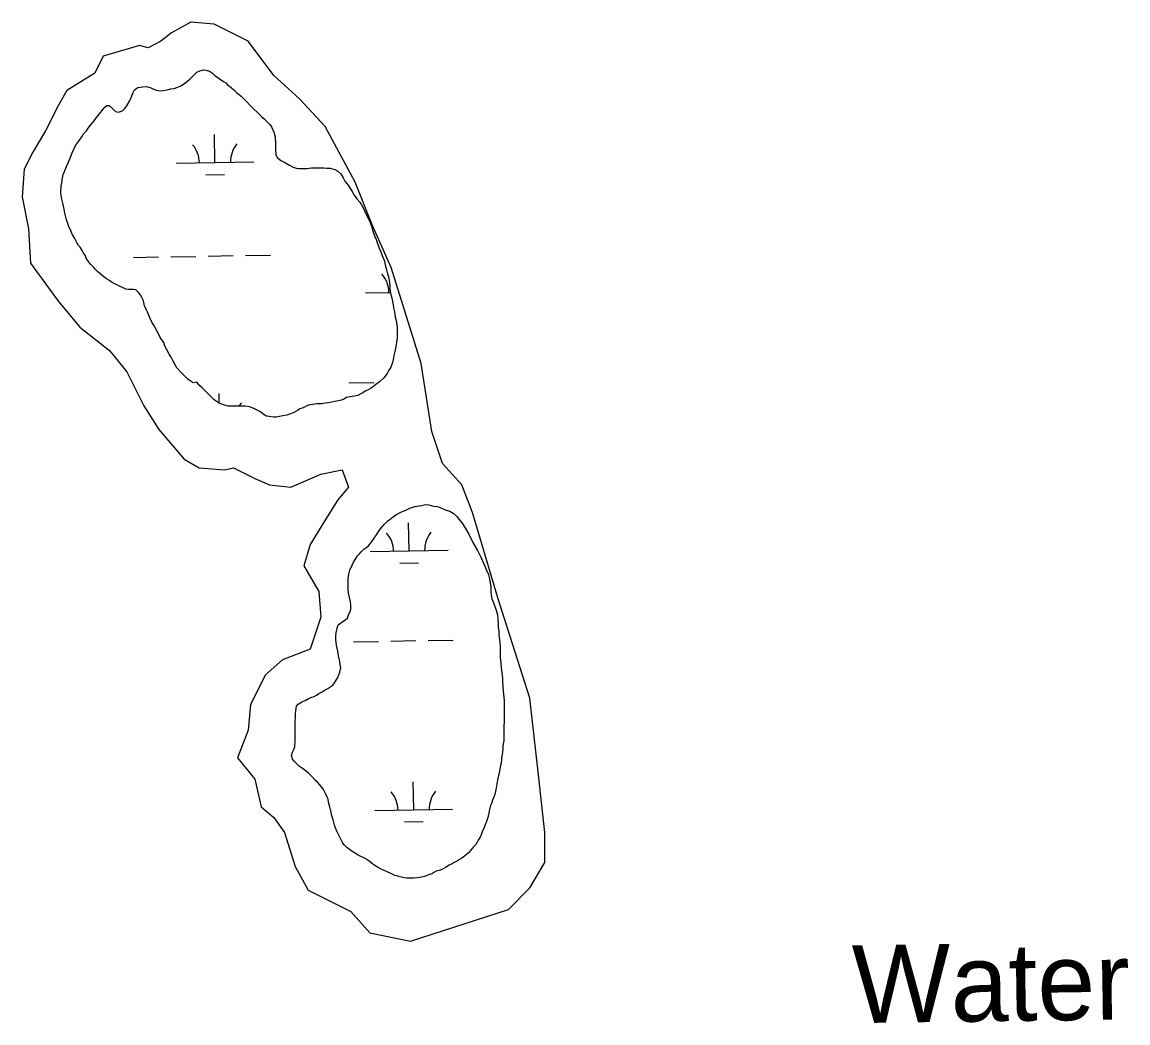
# Model space of a CAD drawing. Extents: x 3903937 to 3942190, y 260677 to 286651.
# Drawn here: x 3937728 to 3939148, y 273136 to 274422 of the extents above; entities that cross this region are included whole.
import ezdxf

# ---------------------------------------------------------------- set-up
doc = ezdxf.new("R2010")
doc.units = 0
for name, color, linetype in [('V-RIVR-EDGE', 7, 'Continuous'), ('V-RIVR-IDEN', 7, 'Continuous'), ('V-WETL-SWMP', 7, 'Continuous')]:
    doc.layers.add(name, color=color, linetype=linetype)

msp = doc.modelspace()

# ---------------------------------------------------------------- linework, layer by layer
at = {"layer": 'V-RIVR-EDGE'}
msp.add_lwpolyline([(3937878.9, 274392.3), (3937832.3, 274378.6), (3937821.4, 274356.7), (3937785.7, 274334.7), (3937774.8, 274315.5), (3937758.3, 274282.7), (3937741.9, 274255.2), (3937730.9, 274233.3), (3937728.2, 274197.7), (3937736.4, 274156.6), (3937739.1, 274112.7), (3937774.8, 274063.4), (3937802.2, 274030.5), (3937840.6, 274000.3), (3937862.5, 273972.9), (3937884.4, 273929.1), (3937903.6, 273898.9), (3937936.5, 273860.6), (3937955.7, 273849.6), (3937988.6, 273846.9), (3937999.5, 273849.6), (3938026.9, 273835.9), (3938046.1, 273827.7), (3938073.5, 273824.9), (3938111.9, 273841.4), (3938139.3, 273846.9), (3938147.5, 273824.9), (3938133.8, 273808.5), (3938120.1, 273786.6), (3938098.2, 273750.9), (3938090, 273723.5), (3938109.2, 273690.6), (3938111.9, 273657.7), (3938098.2, 273616.6), (3938062.6, 273602.9), (3938040.6, 273583.7), (3938021.5, 273545.4), (3938018.7, 273512.5), (3938005, 273476.8), (3938026.9, 273449.4), (3938035.2, 273413.8), (3938051.6, 273400.1), (3938065.3, 273380.9), (3938079, 273337.1), (3938095.5, 273306.9), (3938150.3, 273279.5), (3938174.9, 273252.1), (3938227, 273241.1), (3938353.1, 273282.2), (3938380.5, 273309.7), (3938399.7, 273342.5), (3938399.7, 273380.9), (3938391.5, 273454.9), (3938380.5, 273553.6), (3938339.4, 273682.4), (3938306.5, 273792), (3938292.8, 273827.7), (3938268.1, 273855.1), (3938254.4, 273896.2), (3938240.7, 273983.9), (3938224.3, 274036), (3938202.3, 274107.2), (3938177.7, 274162.1), (3938155.8, 274216.9), (3938117.4, 274288.1), (3938084.5, 274323.8), (3938051.6, 274353.9), (3938018.7, 274397.8), (3937974.9, 274419.7), (3937944.7, 274422.4), (3937920, 274408.7), (3937906.3, 274397.8), (3937889.9, 274389.5), (3937878.7, 274392.3)], dxfattribs=at)
at = {"layer": 'V-WETL-SWMP'}
for p, q in [((3937975.9, 274241.9), (3937975.3, 274277.9)), ((3937925.9, 274241.1), (3938025.9, 274242.8)), ((3937964.2, 274226.3), (3937988.2, 274226.7)), ((3938015.2, 274122.5), (3938047.2, 274123.1)), ((3937871.2, 274120), (3937903.2, 274120.6)), ((3937919.2, 274120.8), (3937951.2, 274121.4)), ((3937967.2, 274121.7), (3937999.2, 274122.3)), ((3938169.4, 274074.5), (3938201.2, 274075.1)), ((3938148, 273958.7), (3938180, 273959.2)), ((3937981.4, 273932.6), (3937981.1, 273945.3)), ((3938225.2, 273742.8), (3938224.6, 273778.8)), ((3938175.2, 273741.9), (3938275.2, 273743.6)), ((3938213.5, 273727.1), (3938237.5, 273727.5)), ((3938153.8, 273626), (3938185.8, 273626.6)), ((3938201.8, 273626.9), (3938233.8, 273627.5)), ((3938249.8, 273627.7), (3938281.8, 273628.3)), ((3938231.1, 273410.1), (3938230.4, 273446.1)), ((3938181.1, 273409.3), (3938281.1, 273411)), ((3938219.3, 273394.5), (3938243.3, 273394.9))]:
    msp.add_line(p, q, dxfattribs=at)
for points in [[(3937791.2, 274153.3), (3937788, 274159.7), (3937786.8, 274163.6), (3937785.2, 274168.4), (3937782.9, 274176.7), (3937782.1, 274181.9), (3937780.5, 274189.8), (3937779.3, 274195), (3937778.1, 274202.5), (3937778.5, 274212.1), (3937779.3, 274216), (3937780.1, 274222.4), (3937780.9, 274226.7), (3937782.5, 274230.3), (3937785.3, 274237), (3937787.3, 274241.4), (3937790.5, 274248.9), (3937792.4, 274254.5), (3937794.4, 274259.3), (3937796.8, 274264), (3937802, 274270.8), (3937804.8, 274275.1), (3937807.1, 274278.7), (3937810.7, 274282.7), (3937813.1, 274286.2), (3937815.9, 274289.8), (3937820.7, 274295.7), (3937823.8, 274299.7), (3937827.4, 274304.5), (3937832.2, 274310.4), (3937834.6, 274313.2), (3937836.9, 274315.2), (3937840.1, 274315.2), (3937844.1, 274311.6), (3937848, 274307.6), (3937852.4, 274306.8), (3937857.6, 274308.8), (3937860.7, 274312), (3937863.1, 274315.5), (3937865.9, 274320.7), (3937867.9, 274324.3), (3937869.1, 274327.8), (3937870.7, 274331.8), (3937872.7, 274335.4), (3937876.6, 274338.2), (3937882.6, 274339.3), (3937887.8, 274339.7), (3937892.5, 274338.5), (3937895.3, 274337.3), (3937900.4, 274335), (3937905.6, 274334.2), (3937909.6, 274334.5), (3937914.3, 274335.3), (3937919.1, 274336.5), (3937923.5, 274337.3), (3937927, 274338.5), (3937931, 274340.1), (3937935.4, 274342.5), (3937941.3, 274347.2), (3937943.7, 274349.2), (3937948.5, 274353.6), (3937952.8, 274357.9), (3937956.4, 274359.9), (3937961.2, 274361.1), (3937964.4, 274360.7), (3937968.7, 274359.5), (3937972.7, 274356.7), (3937975.9, 274353.9), (3937981.4, 274350), (3937987, 274346), (3937989.7, 274344.4), (3937992.1, 274342), (3937996.5, 274338.4), (3938000, 274335.3), (3938004, 274331.7), (3938009.6, 274327.3), (3938012.7, 274324.1), (3938016.3, 274320.2), (3938021.9, 274314.6), (3938025.8, 274310.6), (3938030.2, 274306.7), (3938035.7, 274301.1), (3938038.9, 274298.3), (3938042.1, 274295.1), (3938046.4, 274290.8), (3938048.4, 274288), (3938051.6, 274280.9), (3938052.8, 274276.9), (3938053.6, 274268.6), (3938053.6, 274263), (3938053.5, 274258.6), (3938053.9, 274252.3), (3938055.9, 274248.3), (3938060.3, 274244.7), (3938063.1, 274243.5), (3938066.6, 274241.6), (3938071.4, 274238.4), (3938076.5, 274236), (3938080.1, 274234.8), (3938083.3, 274234.4), (3938087.3, 274234.4)], [(3938087.3, 274234.4), (3938090.4, 274234.4), (3938094, 274234.4), (3938100, 274235.2), (3938103.1, 274235.2), (3938106.7, 274235.2), (3938112.3, 274235.2), (3938115.8, 274235.2), (3938119.4, 274234.8), (3938123.8, 274234.8), (3938129.7, 274233.2), (3938133.7, 274230.8), (3938137.6, 274227.6), (3938140.4, 274222.4), (3938142.8, 274218.1), (3938144.8, 274215.3), (3938146.8, 274212.9), (3938149.5, 274208.5), (3938151.9, 274204.6), (3938154.3, 274200.6), (3938158.6, 274195), (3938161.8, 274191.1), (3938164.2, 274187.5), (3938167.4, 274181.2), (3938169.3, 274176.8), (3938171.7, 274172), (3938175.3, 274164.9), (3938176.9, 274160.1), (3938178.1, 274155.4), (3938180.8, 274147.8), (3938182.8, 274143), (3938184.4, 274139.1), (3938186.8, 274131.9), (3938188.7, 274128), (3938190.7, 274122.4), (3938193.5, 274115.3), (3938194.3, 274110.5), (3938195.9, 274105.7), (3938197.4, 274099), (3938198.6, 274095), (3938199.8, 274090.3), (3938200.6, 274083.9), (3938200.6, 274079.9), (3938201.4, 274073.6), (3938202.6, 274069.2), (3938203.4, 274065.3), (3938204.6, 274058.9), (3938205.3, 274055.3), (3938206.1, 274051.8), (3938206.9, 274047), (3938207.3, 274043.4), (3938208.1, 274040.3), (3938208.9, 274036.3), (3938209.7, 274030.7), (3938210.1, 274026.8), (3938210.1, 274023.6), (3938210.1, 274020.4), (3938209.7, 274016.8), (3938209.3, 274013.7), (3938208.1, 274005.3), (3938207.3, 274001), (3938206.1, 273995.8), (3938204.9, 273988.7), (3938203.7, 273985.1), (3938201.7, 273978.8), (3938199.3, 273975.2), (3938197.3, 273971.6), (3938194.6, 273967.6), (3938192.2, 273964.9), (3938187.4, 273960.1), (3938182.6, 273956.5), (3938178.3, 273953.4), (3938175.5, 273951.4), (3938172.7, 273949.8), (3938168.7, 273948.2), (3938166, 273946.2), (3938163.2, 273944.7), (3938159.2, 273942.7), (3938144.9, 273939.9), (3938141.4, 273937.9), (3938138.6, 273936.7), (3938134.2, 273935.6), (3938127.9, 273934.4), (3938123.9, 273933.6), (3938117.9, 273932.8), (3938112.8, 273932), (3938106.8, 273932), (3938101.7, 273930.8), (3938097.7, 273930.4), (3938093.7, 273929.2), (3938089, 273926.5), (3938085, 273925.3), (3938081.8, 273923.3), (3938079, 273921.7), (3938076.3, 273920.1), (3938071.5, 273918.6), (3938068.3, 273917.4), (3938065.1, 273917), (3938058.8, 273915.4), (3938054.4, 273914.6), (3938050.9, 273914.6)], [(3938050.9, 273914.6), (3938045.3, 273915.4), (3938042.1, 273916.2), (3938037.8, 273918.6), (3938034.2, 273921.4), (3938031, 273923.4), (3938025.1, 273926.1), (3938020.3, 273928.1), (3938014.8, 273928.9), (3938010.8, 273928.9), (3938003.7, 273928.9), (3938000.1, 273928.9), (3937992.9, 273928.9), (3937987, 273930.5), (3937981.4, 273932.5), (3937977.9, 273934.9), (3937974.7, 273936.9), (3937970.7, 273941.3), (3937967.6, 273944.4), (3937964, 273947.6), (3937959.2, 273952.8), (3937955.7, 273956), (3937952.5, 273959.5), (3937947.7, 273958.7), (3937944.2, 273961.5), (3937941, 273963.5), (3937937.4, 273967.1), (3937935, 273969.5), (3937932.3, 273972.2), (3937927.1, 273978.2), (3937924.7, 273981.8), (3937921.6, 273987.7), (3937919.6, 273991.7), (3937917.2, 273995.7), (3937913.6, 274002), (3937911.7, 274006), (3937910.1, 274010.8), (3937905.7, 274017.1), (3937903.3, 274021.9), (3937901, 274026.6), (3937897.4, 274033), (3937895, 274037), (3937892.6, 274041.7), (3937889.5, 274048.9), (3937887.5, 274053.2), (3937885.5, 274058), (3937883.9, 274064.3), (3937882, 274068.3), (3937879.6, 274072.3), (3937877.6, 274075.1), (3937874.4, 274078.2), (3937871.3, 274079), (3937864.9, 274079), (3937861.3, 274079.1), (3937857, 274081.4), (3937854.2, 274082.6), (3937849.8, 274084.6), (3937847.1, 274086.2), (3937843.9, 274087.8), (3937839.5, 274090.6), (3937836.7, 274092.6), (3937833.2, 274094.9), (3937830.4, 274097.3), (3937828, 274099.3), (3937824.8, 274102.1), (3937822.5, 274104.5), (3937820.1, 274106.9), (3937816.1, 274111.2), (3937813.4, 274114.8), (3937810.6, 274119.2), (3937809, 274122.7), (3937807, 274125.5), (3937805.4, 274129.1), (3937802.7, 274133.1), (3937800.7, 274135.5), (3937799.1, 274138.2), (3937795.9, 274144.2), (3937793.1, 274149), (3937791.2, 274153.3)], [(3938147.9, 273712.9), (3938149.1, 273718.1), (3938151.9, 273724.4), (3938153.9, 273728.4), (3938157, 273733.2), (3938159, 273736.7), (3938161.4, 273739.1), (3938163.8, 273741.5), (3938167, 273745.1), (3938169.8, 273746.7), (3938172.9, 273749.4), (3938177.7, 273755.4), (3938180.5, 273759.3), (3938183.3, 273763.7), (3938187.2, 273769.7), (3938190, 273773.2), (3938193.2, 273776.8), (3938198, 273781.5), (3938200.7, 273783.5), (3938203.1, 273785.5), (3938208.3, 273789.1), (3938215.4, 273793), (3938221, 273795.4), (3938226.1, 273797.8), (3938232.5, 273799.8), (3938241.2, 273801.3), (3938246.4, 273802.5), (3938250.4, 273802.1), (3938256.7, 273800.5), (3938261.5, 273799.7), (3938266.2, 273798.1), (3938273, 273795.4), (3938277.7, 273793.8), (3938281.7, 273791.4), (3938286.4, 273787), (3938289.6, 273783), (3938293.6, 273778.3), (3938297.5, 273771.5), (3938301.9, 273764.4), (3938307.1, 273753.7), (3938310.2, 273748.5), (3938313, 273743.3), (3938317.4, 273735), (3938320.1, 273729.1), (3938322.5, 273723.1), (3938324.9, 273716.8), (3938326.9, 273713.6), (3938328.4, 273706.8), (3938329.2, 273701.3), (3938330, 273697.3), (3938330.4, 273689.8), (3938330.8, 273686.6), (3938331.6, 273681.4), (3938334, 273675.1), (3938337.1, 273666.7), (3938338.7, 273660.8), (3938339.1, 273656), (3938339.5, 273648.5), (3938339.5, 273644.5), (3938340.3, 273640.2), (3938340.3, 273635), (3938341.1, 273631.4), (3938341.9, 273625.1), (3938342.2, 273619.9), (3938342.2, 273615.6), (3938342.2, 273609.2), (3938342.2, 273606), (3938343, 273598.5), (3938343.4, 273592.5), (3938344.2, 273586.2), (3938344.6, 273582.6), (3938345, 273579), (3938345.4, 273573.9), (3938345.8, 273570.7), (3938345.8, 273567.1), (3938346.2, 273562.4), (3938346.6, 273558.8), (3938347, 273554.8), (3938347.3, 273550.1), (3938347.3, 273545.7), (3938347.3, 273542.5), (3938347.3, 273536.2), (3938347.3, 273532.6), (3938347.3, 273528.6), (3938347.3, 273522.3), (3938346.9, 273518.7), (3938346.9, 273514.4), (3938346.9, 273508.4), (3938346.9, 273503.6), (3938346.9, 273499.3), (3938345.7, 273492.9), (3938345.7, 273488.2), (3938344.9, 273481.4), (3938344.1, 273477.5), (3938344.1, 273473.9), (3938342.9, 273468.3), (3938342.1, 273465.2), (3938340.9, 273457.2), (3938340.1, 273454.1), (3938339.3, 273450.5), (3938338.1, 273443.7)], [(3938190, 273333.6), (3938184.5, 273336.3), (3938181.3, 273338.7), (3938178.5, 273340.3), (3938173.8, 273343.9), (3938171, 273346.3), (3938167, 273348.3), (3938162.3, 273350.6), (3938159.1, 273352.2), (3938155.9, 273354.6), (3938150.8, 273357.4), (3938148.4, 273359.4), (3938145.6, 273361.4), (3938142, 273364.9), (3938140.1, 273367.3), (3938138.1, 273371.7), (3938134.9, 273377.7), (3938132.9, 273381.6), (3938131.3, 273385.6), (3938129.4, 273390.4), (3938128.6, 273393.9), (3938127.8, 273397.1), (3938126.2, 273402.3), (3938124.6, 273408.6), (3938123.4, 273413.8), (3938121.8, 273420.1), (3938121.1, 273423.7), (3938119.9, 273426.5), (3938118.3, 273430.4), (3938116.3, 273434.4), (3938114.3, 273437.6), (3938110.4, 273442), (3938107.6, 273445.5), (3938104.8, 273447.9), (3938101.6, 273451.5), (3938098.9, 273454.3), (3938096.1, 273457), (3938091.3, 273461), (3938088.2, 273463), (3938084.6, 273465.8), (3938080.6, 273469.8), (3938077.8, 273472.5), (3938075.5, 273475.3), (3938074.3, 273479.7), (3938075.5, 273484), (3938077.5, 273488.4), (3938078.3, 273491.6), (3938079.1, 273499.1), (3938079.1, 273504.7), (3938079.1, 273509.4), (3938079.1, 273512.6), (3938079.1, 273521), (3938079.1, 273524.5), (3938079.5, 273528.1), (3938079.5, 273533.6), (3938079.9, 273537.2), (3938080.7, 273543.2), (3938082.7, 273545.9), (3938087.4, 273548.7), (3938091.8, 273550.7), (3938096.2, 273553.1), (3938100.5, 273554.7), (3938103.3, 273555.8), (3938106.1, 273557.4), (3938109.3, 273559.4), (3938113.6, 273561.8), (3938117.6, 273564.2), (3938120.8, 273566.1), (3938127.1, 273570.5), (3938129.5, 273573.3), (3938131.5, 273576.9), (3938133.5, 273580), (3938135.1, 273583.6), (3938136.3, 273586.8), (3938137.5, 273592.7), (3938136.7, 273596.7), (3938136.3, 273600.7), (3938135.5, 273604.2), (3938134.7, 273607.8), (3938133.5, 273613.8), (3938132.7, 273617.7), (3938131.9, 273621.7), (3938131.2, 273628.8), (3938131.2, 273633.2), (3938131.6, 273637.6), (3938132.8, 273643.5), (3938134, 273647.9), (3938137.1, 273649.9), (3938141.5, 273653), (3938145.9, 273656.6), (3938147.1, 273659.4), (3938149.4, 273664.9), (3938150.2, 273668.1), (3938150.2, 273674.1), (3938149.9, 273677.6), (3938149.1, 273681.2), (3938147.5, 273688.7), (3938147.1, 273693.9), (3938147.1, 273699.5), (3938147.1, 273707.4), (3938147.9, 273712.9)], [(3938338.1, 273443.7), (3938337.3, 273440.2), (3938336.5, 273436.6), (3938335.7, 273431), (3938333.7, 273425.5), (3938332.5, 273422.7), (3938331, 273418.3), (3938329.8, 273415.6), (3938328.6, 273410.4), (3938327.8, 273405.7), (3938326.2, 273400.1), (3938324.6, 273394.9), (3938322.6, 273389.8), (3938321.4, 273386.2), (3938319.4, 273383), (3938317.8, 273377.9), (3938316.6, 273375.1), (3938313.9, 273371.1), (3938312.7, 273368.4), (3938311.1, 273365.6), (3938307.9, 273362.4), (3938305.9, 273360), (3938303.9, 273357.7), (3938301.1, 273354.5), (3938298.8, 273352.5), (3938296.4, 273350.5), (3938292.8, 273348.1), (3938290, 273346.2), (3938287.2, 273344.6), (3938283.3, 273342.6), (3938280.5, 273340.6), (3938276.9, 273339), (3938271.8, 273335.9), (3938269, 273334.3), (3938265.4, 273332.7), (3938260.2, 273331.1), (3938257.1, 273329.5), (3938254.3, 273327.9), (3938250.3, 273326.4), (3938245.2, 273324.4), (3938239.6, 273323.2), (3938235.6, 273322.8), (3938231.3, 273322.4), (3938225.7, 273322.4), (3938222.5, 273322.4), (3938219, 273322.8), (3938213.8, 273324), (3938210.6, 273324.8), (3938206.7, 273325.6), (3938203.9, 273327.2), (3938197.2, 273330.4), (3938193.2, 273332), (3938190, 273333.6)]]:
    msp.add_lwpolyline(points, dxfattribs=at)
for centre, start, end in [((3938031.1, 274243.4), 140.2366, 181.7802), ((3937920.7, 274241.4), 0.2366, 41.7802), ((3938164.1, 274074.9), 0.2366, 41.7802), ((3938037, 273910.8), 140.2366, 148.9639), ((3938170, 273742.3), 0.2366, 41.7802), ((3938280.4, 273744.2), 140.2366, 181.7802), ((3938175.8, 273409.6), 0.2366, 41.7802), ((3938286.3, 273411.6), 140.2366, 181.7802)]:
    msp.add_arc(centre, 35.2, start, end, dxfattribs=at)

# ---------------------------------------------------------------- texts
at = {"layer": 'V-RIVR-IDEN'}
msp.add_text('Water', height=100, rotation=0.8107, dxfattribs=at).set_placement((3938795, 273135.9))

doc.saveas('drawing.dxf')
